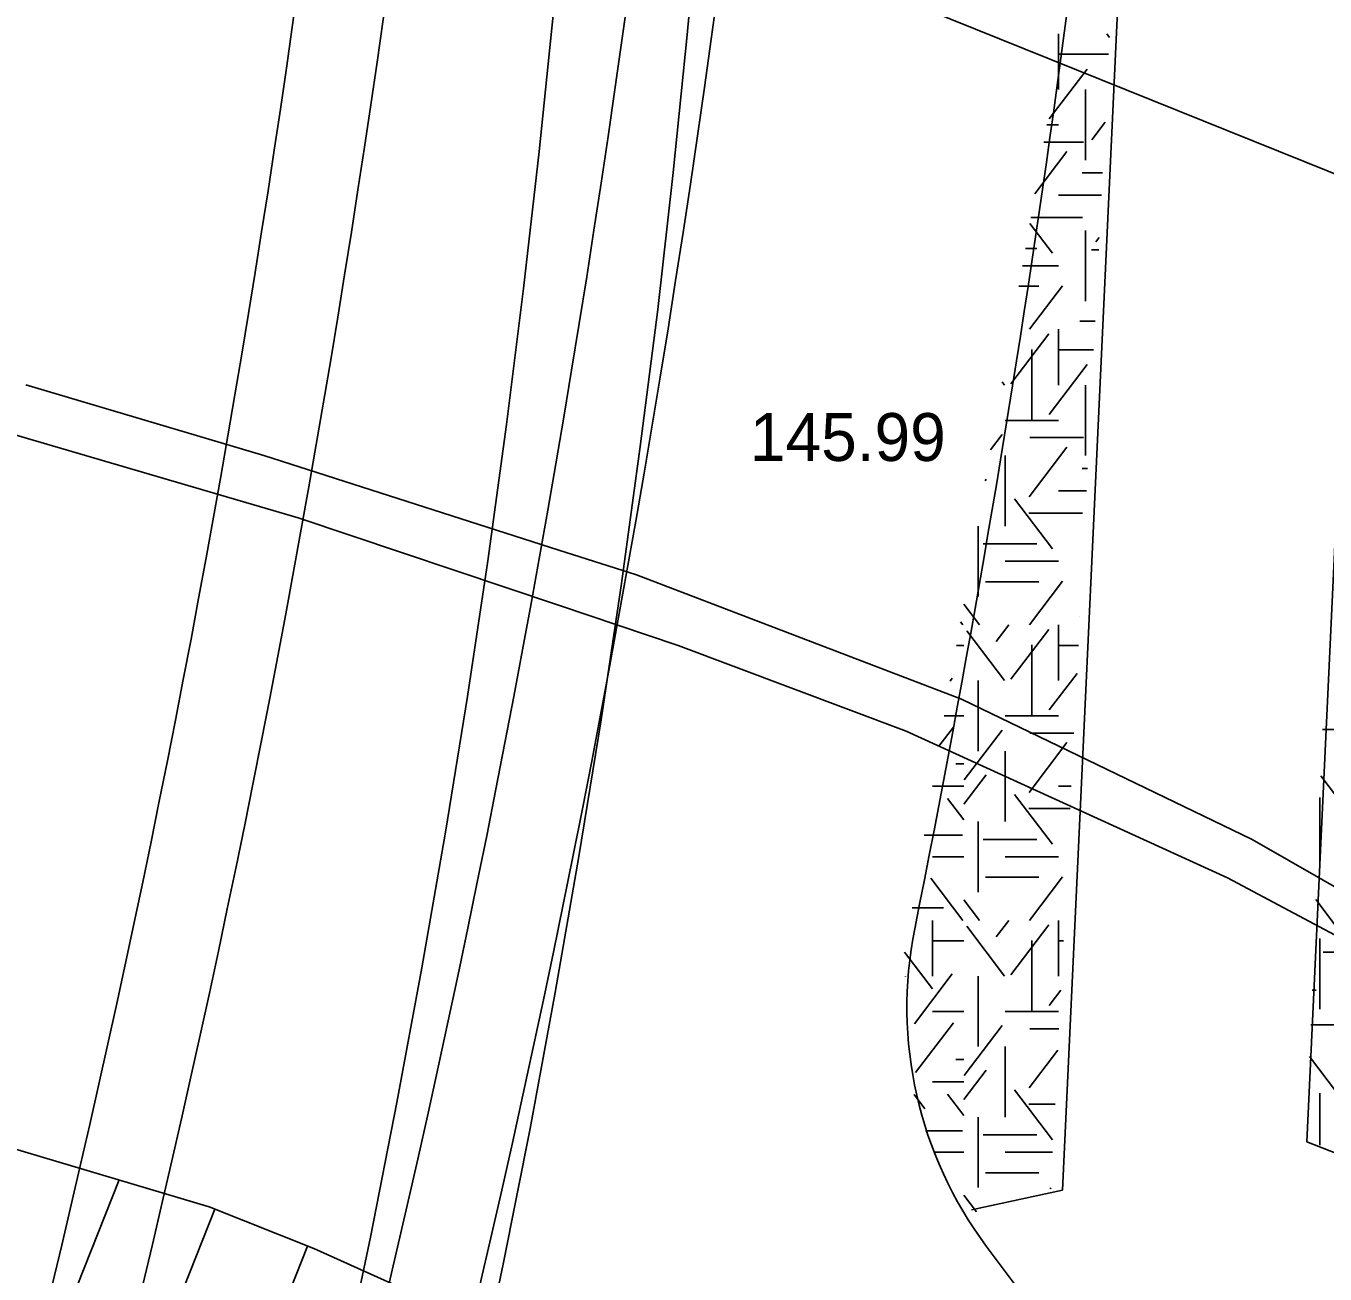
# Model space of a CAD drawing. Extents: x 419677 to 421689, y 4450851 to 4452923.
# Drawn here: x 420196.13 to 420228.69, y 4452064.01 to 4452095.3 of the extents above; entities that cross this region are included whole.
import ezdxf

# ---------------------------------------------------------------- set-up
doc = ezdxf.new("R2010")
doc.units = 0
for name, color, linetype in [('AA_HH', 7, 'Continuous'), ('Level 41', 7, 'Continuous'), ('Level 53', 7, 'Continuous'), ('Level 62', 7, 'Continuous'), ('Level 7', 7, 'Continuous')]:
    doc.layers.add(name, color=color, linetype=linetype)

msp = doc.modelspace()

# ---------------------------------------------------------------- linework, layer by layer
at = {"layer": 'AA_HH'}
for p, q in [((420198.463, 4452066.368), (420196.245, 4452060.796)), ((420200.864, 4452065.639), (420196.348, 4452054.3)), ((420203.186, 4452064.712), (420200.928, 4452059.043))]:
    msp.add_line(p, q, dxfattribs=at)
for points in [[(420209.662, 4452098.937), (420216.106, 4452096.768), (420230.052, 4452091.143), (420230.761, 4452091.08), (420230.829, 4452091.077), (420231.145, 4452091.369), (420231.633, 4452091.722), (420231.725, 4452092.362), (420230.235, 4452099.507), (420224.819, 4452127.182), (420220.011, 4452153.036), (420214.462, 4452181.7), (420210.719, 4452199.207)], [(420209.485, 4452082.163), (420202.089, 4452084.535), (420196.126, 4452086.306)], [(420195.191, 4452085.246), (420202.952, 4452082.966), (420209.47, 4452080.777)], [(420236.673, 4452069.281), (420226.859, 4452074.905), (420219.574, 4452078.425), (420211.427, 4452081.54), (420209.485, 4452082.163)], [(420209.47, 4452080.777), (420212.471, 4452079.769), (420218.191, 4452077.623), (420226.24, 4452073.943), (420231.232, 4452071.285), (420235.497, 4452068.216), (420238.961, 4452064.537), (420240.046, 4452063.24), (420241.125, 4452061.808), (420242.868, 4452059.146), (420245.661, 4452052.955), (420246.098, 4452051.566), (420246.564, 4452049.566), (420246.836, 4452047.371), (420246.926, 4452046.28)], [(420192.71, 4452068.08), (420200.718, 4452065.697), (420203.339, 4452064.651), (420206.531, 4452063.209), (420209.266, 4452062.079), (420209.273, 4452062.076)]]:
    msp.add_lwpolyline(points, dxfattribs=at)
at = {"layer": 'Level 41'}
for p, q in [((420222.009, 4452095.105), (420222.009, 4452093.707)), ((420223.284, 4452095.013), (420223.214, 4452095.105)), ((420222.009, 4452094.591), (420223.263, 4452094.591)), ((420221.774, 4452092.97), (420222.723, 4452094.22)), ((420222.681, 4452093.707), (420222.681, 4452091.94)), ((420222.84, 4452092.445), (420223.176, 4452092.887)), ((420221.715, 4452092.823), (420222.009, 4452092.823)), ((420221.64, 4452092.389), (420222.633, 4452092.389)), ((420221.415, 4452091.095), (420222.217, 4452092.152)), ((420222.596, 4452091.616), (420223.111, 4452091.616)), ((420222.009, 4452091.056), (420223.082, 4452091.056)), ((420221.853, 4452089.605), (420221.286, 4452090.352)), ((420221.311, 4452090.496), (420222.606, 4452090.496)), ((420222.681, 4452088.405), (420222.681, 4452090.173)), ((420222.945, 4452089.886), (420223.028, 4452089.996)), ((420221.176, 4452089.724), (420221.461, 4452089.724)), ((420222.835, 4452089.69), (420223.013, 4452089.69)), ((420221.101, 4452089.289), (420222.009, 4452089.289)), ((420221.012, 4452088.778), (420221.514, 4452088.778)), ((420221.28, 4452087.696), (420222.109, 4452088.787)), ((420222.009, 4452087.696), (420222.009, 4452086.298)), ((420222.542, 4452087.902), (420222.921, 4452087.902)), ((420220.814, 4452086.333), (420221.763, 4452087.583)), ((420221.334, 4452087.194), (420221.334, 4452085.427)), ((420222.009, 4452087.182), (420222.885, 4452087.182)), ((420221.774, 4452085.561), (420222.723, 4452086.811)), ((420220.654, 4452086.298), (420220.594, 4452086.377)), ((420222.681, 4452086.298), (420222.681, 4452084.531)), ((420220.666, 4452085.414), (420222.009, 4452085.414)), ((420220.298, 4452084.672), (420220.592, 4452085.059)), ((420221.268, 4452083.493), (420222.217, 4452084.743)), ((420221.29, 4452084.98), (420222.633, 4452084.98)), ((420220.666, 4452084.531), (420220.666, 4452082.764)), ((420222.596, 4452084.207), (420222.733, 4452084.207)), ((420220.164, 4452083.9), (420220.192, 4452083.937)), ((420221.853, 4452082.196), (420220.904, 4452083.446)), ((420222.009, 4452083.647), (420222.704, 4452083.647)), ((420221.263, 4452083.087), (420222.606, 4452083.087)), ((420219.995, 4452080.996), (420219.995, 4452082.764)), ((420220.118, 4452082.315), (420221.461, 4452082.315)), ((420220.666, 4452081.88), (420222.009, 4452081.88)), ((420220.172, 4452081.369), (420221.514, 4452081.369)), ((420221.28, 4452080.287), (420222.109, 4452081.378)), ((420220.027, 4452080.287), (420219.633, 4452080.805)), ((420219.604, 4452080.287), (420219.548, 4452080.361)), ((420220.443, 4452079.87), (420220.76, 4452080.287)), ((420220.814, 4452078.924), (420221.763, 4452080.174)), ((420222.009, 4452080.287), (420222.009, 4452078.889)), ((420222.542, 4452080.493), (420222.543, 4452080.493)), ((420220.654, 4452078.889), (420219.705, 4452080.139)), ((420219.446, 4452079.773), (420219.633, 4452079.773)), ((420221.334, 4452079.785), (420221.334, 4452078.018)), ((420222.009, 4452079.773), (420222.506, 4452079.773)), ((420219.29, 4452078.876), (420219.343, 4452078.946)), ((420219.995, 4452077.122), (420219.995, 4452078.889)), ((420221.774, 4452078.152), (420222.471, 4452079.069)), ((420219.139, 4452078.005), (420219.633, 4452078.005)), ((420220.666, 4452078.005), (420222.009, 4452078.005)), ((420219.01, 4452077.246), (420219.37, 4452077.719)), ((420219.643, 4452076.401), (420220.592, 4452077.65)), ((420221.29, 4452077.571), (420222.394, 4452077.571)), ((420228.625, 4452077.664), (420229.505, 4452077.664)), ((420221.268, 4452076.084), (420222.217, 4452077.334)), ((420220.666, 4452077.122), (420220.666, 4452075.355)), ((420219.429, 4452076.798), (420219.633, 4452076.798)), ((420219.633, 4452075.792), (420220.192, 4452076.528)), ((420229.231, 4452075.638), (420228.578, 4452076.497)), ((420218.845, 4452076.238), (420219.633, 4452076.238)), ((420221.853, 4452074.787), (420220.904, 4452076.037)), ((420222.009, 4452076.238), (420222.326, 4452076.238)), ((420228.559, 4452075.954), (420228.559, 4452074.187)), ((420228.559, 4452075.954), (420228.559, 4452074.187)), ((420219.633, 4452075.398), (420219.227, 4452075.932)), ((420221.263, 4452075.678), (420222.297, 4452075.678)), ((420219.995, 4452073.587), (420219.995, 4452075.355)), ((420218.638, 4452075.012), (420219.599, 4452075.012)), ((420220.118, 4452074.906), (420221.461, 4452074.906)), ((420218.845, 4452074.471), (420219.633, 4452074.471)), ((420220.666, 4452074.471), (420222.009, 4452074.471)), ((420219.604, 4452072.878), (420218.802, 4452073.934)), ((420220.172, 4452073.96), (420221.514, 4452073.96)), ((420221.28, 4452072.878), (420222.109, 4452073.969)), ((420220.027, 4452072.878), (420219.633, 4452073.396)), ((420229.044, 4452072.623), (420228.453, 4452073.4)), ((420218.334, 4452073.19), (420219.12, 4452073.19)), ((420218.845, 4452072.878), (420218.845, 4452071.48)), ((420218.845, 4452072.878), (420218.845, 4452071.48)), ((420220.654, 4452071.48), (420219.705, 4452072.73)), ((420220.443, 4452072.461), (420220.76, 4452072.878)), ((420220.814, 4452071.515), (420221.763, 4452072.765)), ((420222.009, 4452072.878), (420222.009, 4452071.48)), ((420218.845, 4452072.364), (420219.633, 4452072.364)), ((420221.334, 4452072.376), (420221.334, 4452070.609)), ((420222.009, 4452072.364), (420222.128, 4452072.364)), ((420228.559, 4452070.652), (420228.559, 4452072.42)), ((420218.846, 4452071.164), (420218.149, 4452072.081)), ((420228.641, 4452072.077), (420229.984, 4452072.077)), ((420218.174, 4452071.48), (420218.174, 4452071.47)), ((420218.174, 4452071.48), (420218.174, 4452071.47)), ((420218.394, 4452070.287), (420219.343, 4452071.537)), ((420219.995, 4452069.713), (420219.995, 4452071.48)), ((420221.774, 4452070.743), (420222.065, 4452071.126)), ((420228.362, 4452071.129), (420228.466, 4452071.129)), ((420218.845, 4452070.596), (420219.633, 4452070.596)), ((420220.666, 4452070.596), (420222.009, 4452070.596)), ((420218.42, 4452069.061), (420219.37, 4452070.31)), ((420219.643, 4452068.992), (420220.592, 4452070.241)), ((420221.29, 4452070.162), (420222.016, 4452070.162)), ((420228.327, 4452070.255), (420229.505, 4452070.255)), ((420220.666, 4452069.713), (420220.666, 4452067.946)), ((420221.268, 4452068.675), (420221.988, 4452069.624)), ((420229.231, 4452068.229), (420228.295, 4452069.461)), ((420219.429, 4452069.389), (420219.633, 4452069.389)), ((420219.633, 4452068.383), (420220.192, 4452069.119)), ((420218.845, 4452068.829), (420219.633, 4452068.829)), ((420218.659, 4452068.149), (420218.385, 4452068.509)), ((420219.633, 4452067.989), (420219.227, 4452068.523)), ((420221.853, 4452067.378), (420220.904, 4452068.628)), ((420228.559, 4452068.545), (420228.559, 4452067.24)), ((420228.559, 4452068.545), (420228.559, 4452067.24)), ((420221.263, 4452068.269), (420221.919, 4452068.269)), ((420219.995, 4452066.178), (420219.995, 4452067.946)), ((420218.673, 4452067.603), (420219.599, 4452067.603)), ((420220.118, 4452067.497), (420221.461, 4452067.497)), ((420218.916, 4452067.062), (420219.633, 4452067.062)), ((420220.666, 4452067.062), (420221.858, 4452067.062)), ((420220.172, 4452066.551), (420221.514, 4452066.551)), ((420221.793, 4452066.144), (420221.812, 4452066.169)), ((420219.951, 4452065.569), (420219.633, 4452065.987))]:
    msp.add_line(p, q, dxfattribs=at)
at = {"layer": 'Level 53'}
for points in [[(420207.38, 4452060.871), (420208.09, 4452064.261), (420208.76, 4452067.661), (420209.39, 4452071.071), (420209.98, 4452074.481), (420210.54, 4452077.901), (420211.05, 4452081.321), (420211.52, 4452084.761), (420211.96, 4452088.191), (420212.35, 4452091.631), (420212.7, 4452095.081), (420213.02, 4452098.531)], [(420204.05, 4452061.561), (420204.76, 4452064.931), (420205.42, 4452068.311), (420206.05, 4452071.691), (420206.64, 4452075.091), (420207.19, 4452078.491), (420207.7, 4452081.891), (420208.17, 4452085.311), (420208.6, 4452088.721), (420208.99, 4452092.151), (420209.34, 4452095.571)]]:
    msp.add_lwpolyline(points, dxfattribs=at)
at = {"layer": 'Level 62'}
for p, q in [((420223.577, 4452097.605), (420222.11, 4452066.109)), ((420229.197, 4452087.993), (420228.234, 4452067.324)), ((420260.753, 4452054.556), (420228.234, 4452067.324)), ((420222.11, 4452066.109), (420219.823, 4452065.621)), ((420220.196, 4452064.713), (420228.116, 4452054.113))]:
    msp.add_line(p, q, dxfattribs=at)
for centre, radius, start, end in [((420509.913, 4452203.553), 290.529, 193.40687, 211.16796), ((419869.259, 4452142.553), 336.876, 333.42072, 355.99452), ((419871.682, 4452142.243), 344.876, 329.98199, 355.99254), ((419867.273, 4452140.536), 329.876, 349.32177, 355.99452), ((419873.39, 4452141.829), 351.876, 348.66402, 355.21906), ((420228.207, 4452070.698), 10, 168.664, 216.764)]:
    msp.add_arc(centre, radius, start, end, dxfattribs=at)
at = {"layer": 'Level 7'}
for radius, start, end in [(337.876, 332.60484, 356.02111), (343.876, 330.68805, 355.99512)]:
    msp.add_arc((419870.498, 4452142.553), radius, start, end, dxfattribs=at)

# ---------------------------------------------------------------- texts
at = {"layer": 'AA_HH'}
msp.add_text('145.99 ', height=1.2, rotation=0.0026, dxfattribs=at).set_placement((420214.272, 4452084.395))

doc.saveas('drawing.dxf')
